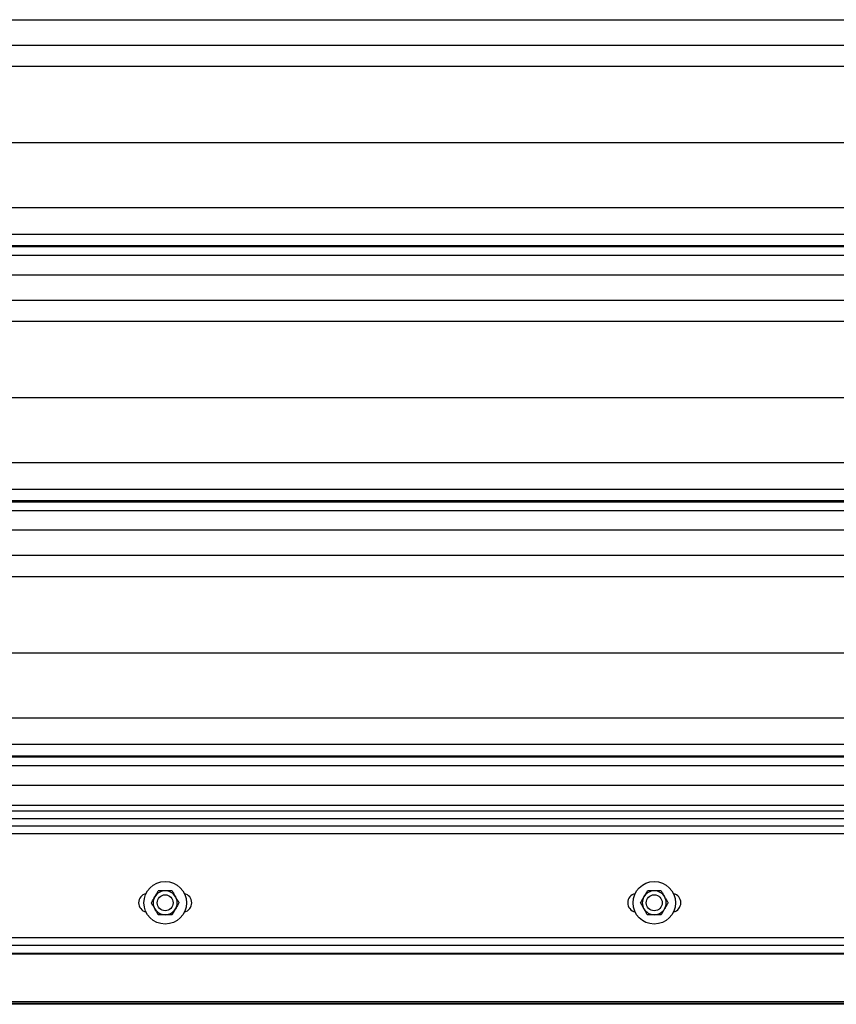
# Model space of a CAD drawing. Header units: inches. Extents: x 170 to 284, y 215 to 248.
# Tile 538 of 656: x 202.867 to 203.525, y 239.78 to 240.573. Entities that reach past the tile are written whole.
import ezdxf

# ---------------------------------------------------------------- set-up
doc = ezdxf.new("R2010")
doc.units = ezdxf.units.IN
doc.header["$LTSCALE"] = 0.25
doc.header["$MEASUREMENT"] = 0
doc.layers.add('LH FRONT OF HOOD', color=7, linetype='Continuous')

msp = doc.modelspace()

# ---------------------------------------------------------------- linework, layer by layer
at = {"layer": 'LH FRONT OF HOOD'}
for p, q in [((202.50032, 240.57296), (206.53264, 240.57296)), ((202.50032, 240.55258), (206.53264, 240.55258)), ((202.57687, 240.5355), (206.45609, 240.5355)), ((202.53049, 240.47411), (206.50248, 240.47411)), ((202.50032, 240.42172), (206.53264, 240.42172)), ((202.50032, 240.40034), (206.53264, 240.40034)), ((206.53264, 240.39086), (202.50032, 240.39086)), ((202.50032, 240.39022), (206.53264, 240.39022)), ((202.50032, 240.3832), (206.53264, 240.3832)), ((202.50032, 240.36752), (206.53264, 240.36752)), ((202.50032, 240.34713), (206.53264, 240.34713)), ((202.57687, 240.33005), (206.45609, 240.33005)), ((202.53049, 240.26866), (206.50248, 240.26866)), ((202.50032, 240.21628), (206.53264, 240.21628)), ((202.50032, 240.1949), (206.53264, 240.1949)), ((206.53264, 240.18541), (202.50032, 240.18541)), ((202.50032, 240.18477), (206.53264, 240.18477)), ((202.50032, 240.17775), (206.53264, 240.17775)), ((202.50032, 240.16207), (206.53264, 240.16207)), ((202.50032, 240.14168), (206.53264, 240.14168)), ((202.57687, 240.12461), (206.45609, 240.12461)), ((202.53049, 240.06321), (206.50248, 240.06321)), ((202.50032, 240.01083), (206.53264, 240.01083)), ((202.50032, 239.98945), (206.53264, 239.98945)), ((206.53264, 239.97996), (202.50032, 239.97996)), ((202.50032, 239.97932), (206.53264, 239.97932)), ((202.50032, 239.97231), (206.53264, 239.97231)), ((202.50032, 239.95662), (206.53264, 239.95662)), ((206.53264, 239.94023), (202.50032, 239.94023)), ((206.53264, 239.93564), (202.50032, 239.93564)), ((206.53264, 239.92945), (202.50032, 239.92945)), ((202.50032, 239.92384), (206.53264, 239.92384)), ((206.53264, 239.91742), (202.50032, 239.91742)), ((202.50032, 239.83396), (206.53264, 239.83396)), ((202.50032, 239.82754), (206.53264, 239.82754)), ((206.67368, 239.82031), (202.35929, 239.82031)), ((202.49197, 239.82111), (206.541, 239.82111)), ((208.44568, 239.78003), (200.70953, 239.78003)), ((206.67368, 239.78189), (202.35929, 239.78189)), ((206.67368, 239.78074), (202.35929, 239.78074)), ((206.67368, 239.78003), (202.35929, 239.78003)), ((206.62899, 239.78189), (202.50249, 239.78189))]:
    msp.add_line(p, q, dxfattribs=at)
for centre, radius in [((202.98419, 239.86178), 0.01712), ((203.37796, 239.86178), 0.01712), ((202.98419, 239.86178), 0.00642), ((203.37796, 239.86178), 0.00642)]:
    msp.add_circle(centre, radius, dxfattribs=at)
for centre, radius, start, end in [((202.97028, 239.86178), 0.00749, 102.05152, 257.94848), ((202.98419, 239.86178), 0.00962, 150, 210), ((202.98419, 239.86178), 0.00962, 90, 150), ((202.98419, 239.86178), 0.00962, 30, 90), ((202.98419, 239.86178), 0.00962, 330, 30), ((202.9981, 239.86178), 0.00749, 282.05152, 77.94848), ((203.36405, 239.86178), 0.00749, 102.05152, 257.94848), ((203.37796, 239.86178), 0.00962, 150, 210), ((203.37796, 239.86178), 0.00962, 90, 150), ((203.37796, 239.86178), 0.00962, 30, 90), ((203.37796, 239.86178), 0.00962, 330, 30), ((203.39187, 239.86178), 0.00749, 282.05152, 77.94848), ((202.98419, 239.86178), 0.00962, 210, 270), ((202.98419, 239.86178), 0.00962, 270, 330), ((203.37796, 239.86178), 0.00962, 210, 270), ((203.37796, 239.86178), 0.00962, 270, 330)]:
    msp.add_arc(centre, radius, start, end, dxfattribs=at)
for points, knots in [([(202.97308, 239.86178), (202.97351, 239.86252), (202.97439, 239.86405), (202.97535, 239.86571), (202.97584, 239.86656), (202.97586, 239.86659)], [0, 0, 0, 0, 0.483998, 0.985621, 1, 1, 1, 1]), ([(202.97586, 239.86659), (202.97624, 239.86726), (202.97703, 239.86863), (202.97795, 239.87022), (202.97848, 239.87113), (202.97863, 239.8714)], [0, 0, 0, 0, 0.405721, 0.826099, 1, 1, 1, 1]), ([(202.98419, 239.8714), (202.98406, 239.8714), (202.98251, 239.8714), (202.98061, 239.8714), (202.97896, 239.8714), (202.97863, 239.8714)], [0, 0, 0, 0, 0.066045, 0.812902, 1, 1, 1, 1]), ([(202.98974, 239.8714), (202.98927, 239.8714), (202.98751, 239.8714), (202.98559, 239.8714), (202.98419, 239.8714)], [0, 0, 0, 0, 0.266157, 1, 1, 1, 1]), ([(202.98974, 239.8714), (202.99017, 239.87065), (202.99105, 239.86913), (202.99201, 239.86746), (202.99251, 239.86661), (202.99252, 239.86659)], [0, 0, 0, 0, 0.483998, 0.985621, 1, 1, 1, 1]), ([(202.99252, 239.86659), (202.99291, 239.86591), (202.9937, 239.86455), (202.99462, 239.86295), (202.99514, 239.86204), (202.9953, 239.86178)], [0, 0, 0, 0, 0.405721, 0.826099, 1, 1, 1, 1]), ([(203.36685, 239.86178), (203.36728, 239.86252), (203.36816, 239.86405), (203.36912, 239.86571), (203.36962, 239.86656), (203.36963, 239.86659)], [0, 0, 0, 0, 0.483998, 0.985621, 1, 1, 1, 1]), ([(203.36963, 239.86659), (203.37002, 239.86726), (203.37081, 239.86863), (203.37173, 239.87022), (203.37225, 239.87113), (203.37241, 239.8714)], [0, 0, 0, 0, 0.405721, 0.826099, 1, 1, 1, 1]), ([(203.37796, 239.8714), (203.37784, 239.8714), (203.37629, 239.8714), (203.37438, 239.8714), (203.37274, 239.8714), (203.37241, 239.8714)], [0, 0, 0, 0, 0.066045, 0.812902, 1, 1, 1, 1]), ([(203.38352, 239.8714), (203.38305, 239.8714), (203.38128, 239.8714), (203.37937, 239.8714), (203.37796, 239.8714)], [0, 0, 0, 0, 0.266157, 1, 1, 1, 1]), ([(203.38352, 239.8714), (203.38395, 239.87065), (203.38483, 239.86913), (203.38579, 239.86746), (203.38628, 239.86661), (203.3863, 239.86659)], [0, 0, 0, 0, 0.483998, 0.985621, 1, 1, 1, 1]), ([(203.3863, 239.86659), (203.38668, 239.86591), (203.38747, 239.86455), (203.38839, 239.86295), (203.38892, 239.86204), (203.38907, 239.86178)], [0, 0, 0, 0, 0.405721, 0.826099, 1, 1, 1, 1]), ([(202.97586, 239.85697), (202.97547, 239.85764), (202.97468, 239.85901), (202.97376, 239.8606), (202.97323, 239.86151), (202.97308, 239.86178)], [0, 0, 0, 0, 0.405721, 0.826099, 1, 1, 1, 1]), ([(202.97863, 239.85215), (202.9782, 239.8529), (202.97732, 239.85442), (202.97636, 239.85609), (202.97587, 239.85694), (202.97586, 239.85697)], [0, 0, 0, 0, 0.483998, 0.985621, 1, 1, 1, 1]), ([(202.99252, 239.85697), (202.99213, 239.85629), (202.99134, 239.85492), (202.99042, 239.85333), (202.9899, 239.85242), (202.98974, 239.85215)], [0, 0, 0, 0, 0.405721, 0.826099, 1, 1, 1, 1]), ([(202.9953, 239.86178), (202.99487, 239.86103), (202.99399, 239.85951), (202.99303, 239.85784), (202.99253, 239.85699), (202.99252, 239.85697)], [0, 0, 0, 0, 0.483998, 0.985621, 1, 1, 1, 1]), ([(203.36963, 239.85697), (203.36924, 239.85764), (203.36845, 239.85901), (203.36753, 239.8606), (203.36701, 239.86151), (203.36685, 239.86178)], [0, 0, 0, 0, 0.405721, 0.826099, 1, 1, 1, 1]), ([(203.37241, 239.85215), (203.37198, 239.8529), (203.3711, 239.85442), (203.37014, 239.85609), (203.36964, 239.85694), (203.36963, 239.85697)], [0, 0, 0, 0, 0.483998, 0.985621, 1, 1, 1, 1]), ([(203.3863, 239.85697), (203.38591, 239.85629), (203.38512, 239.85492), (203.3842, 239.85333), (203.38367, 239.85242), (203.38352, 239.85215)], [0, 0, 0, 0, 0.405721, 0.826099, 1, 1, 1, 1]), ([(203.38907, 239.86178), (203.38864, 239.86103), (203.38776, 239.85951), (203.3868, 239.85784), (203.38631, 239.85699), (203.3863, 239.85697)], [0, 0, 0, 0, 0.483998, 0.985621, 1, 1, 1, 1]), ([(202.98419, 239.85215), (202.98406, 239.85215), (202.98251, 239.85215), (202.98061, 239.85215), (202.97896, 239.85215), (202.97863, 239.85215)], [0, 0, 0, 0, 0.066045, 0.812902, 1, 1, 1, 1]), ([(202.98974, 239.85215), (202.98927, 239.85215), (202.98751, 239.85215), (202.98559, 239.85215), (202.98419, 239.85215)], [0, 0, 0, 0, 0.266157, 1, 1, 1, 1]), ([(203.37796, 239.85215), (203.37784, 239.85215), (203.37629, 239.85215), (203.37438, 239.85215), (203.37274, 239.85215), (203.37241, 239.85215)], [0, 0, 0, 0, 0.066045, 0.812902, 1, 1, 1, 1]), ([(203.38352, 239.85215), (203.38305, 239.85215), (203.38128, 239.85215), (203.37937, 239.85215), (203.37796, 239.85215)], [0, 0, 0, 0, 0.266157, 1, 1, 1, 1])]:
    msp.add_open_spline(points, degree=3, knots=knots, dxfattribs=at)

doc.saveas('drawing.dxf')
